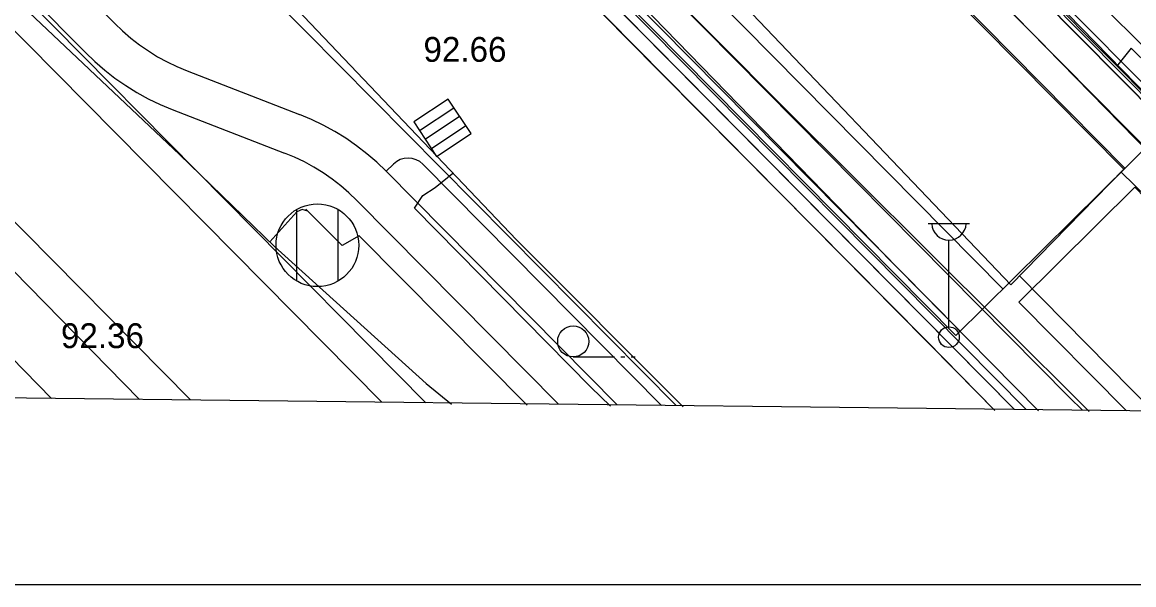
# Model space of a CAD drawing. Extents: x 412225 to 413380, y 4456471 to 4457189.
# Drawn here: x 412847.6 to 412901.4, y 4456471.2 to 4456498.4 of the extents above; entities that cross this region are included whole.
import ezdxf

# ---------------------------------------------------------------- set-up
doc = ezdxf.new("R2010")
doc.units = 0
for name, color, linetype in [('0_HALİHAZIR', 7, 'Continuous'), ('0_ÇERÇEVE', 7, 'Continuous'), ('Level 62', 7, 'Continuous')]:
    doc.layers.add(name, color=color, linetype=linetype)

msp = doc.modelspace()

# ---------------------------------------------------------------- linework, layer by layer
at = {"layer": '0_HALİHAZIR'}
for p, q in [((412868.209, 4456494.66), (412866.543, 4456493.554)), ((412868.209, 4456494.66), (412866.543, 4456493.554)), ((412866.822, 4456493.134), (412868.488, 4456494.24)), ((412869.315, 4456492.994), (412868.209, 4456494.66)), ((412869.315, 4456492.994), (412868.209, 4456494.66)), ((412867.096, 4456492.721), (412868.762, 4456493.827)), ((412866.543, 4456493.554), (412867.649, 4456491.888)), ((412866.543, 4456493.554), (412867.649, 4456491.888)), ((412867.399, 4456492.265), (412869.065, 4456493.371)), ((412867.649, 4456491.888), (412869.315, 4456492.994)), ((412867.649, 4456491.888), (412869.315, 4456492.994)), ((412860.886, 4456485.859), (412860.886, 4456489.319)), ((412862.886, 4456485.859), (412862.886, 4456489.319)), ((412891.427, 4456488.647), (412893.427, 4456488.647)), ((412892.427, 4456483.647), (412892.427, 4456487.84)), ((412874.255, 4456482.191), (412876.255, 4456482.191)), ((412876.555, 4456482.191), (412876.755, 4456482.191)), ((412877.055, 4456482.191), (412877.255, 4456482.191))]:
    msp.add_line(p, q, dxfattribs=at)
for points in [[(412830.527, 4456564.407), (412846.957, 4456547.959), (412869.789, 4456524.873), (412888.463, 4456506.034), (412902.178, 4456491.998), (412914.519, 4456479.375)], [(412917.143, 4456479.345), (412914.698, 4456481.844), (412896.179, 4456500.83), (412866.951, 4456530.715), (412834.513, 4456563.069)], [(412894.645, 4456479.602), (412891.335, 4456482.973), (412876.757, 4456497.686), (412856.97, 4456517.872), (412837.026, 4456537.93), (412818.321, 4456556.395)], [(412899.21, 4456479.55), (412894.972, 4456483.781), (412884.409, 4456494.279), (412822.917, 4456556.063)], [(412821.704, 4456554.031), (412834.643, 4456540.863), (412839.071, 4456535.874), (412848.495, 4456526.395), (412856.612, 4456518.231), (412866.587, 4456508.06), (412874.478, 4456500.011), (412884.352, 4456490.021), (412892.757, 4456481.525), (412894.645, 4456479.602)], [(412896.763, 4456479.578), (412889.908, 4456486.525), (412874.576, 4456502.295), (412855.751, 4456521.129), (412836.056, 4456540.837), (412822.762, 4456554.316)], [(412919.322, 4456479.321), (412917.621, 4456481.063), (412903.239, 4456495.829), (412894.682, 4456504.249), (412878.07, 4456521.02), (412861.249, 4456537.568), (412850.036, 4456548.355)], [(412827.015, 4456532.399), (412835.754, 4456523.901), (412847.756, 4456512.181), (412861.226, 4456498.655), (412871.508, 4456487.845), (412879.572, 4456479.774)], [(412825.255, 4456522.341), (412833.418, 4456513.606), (412841.428, 4456505.705), (412842.097, 4456504.927), (412842.294, 4456504.425), (412842.224, 4456504.271), (412841.943, 4456503.932), (412841.406, 4456503.649), (412838.333, 4456502.833), (412838.226, 4456502.641), (412838.143, 4456502.327), (412838.324, 4456501.73), (412841.716, 4456498.87), (412842.224, 4456498.916), (412846.103, 4456500.42), (412846.478, 4456500.226), (412855.217, 4456491.973), (412859.806, 4456487.534), (412867.14, 4456480.91), (412868.363, 4456479.902)], [(412885.475, 4456506.831), (412900.888, 4456491.261), (412895.416, 4456485.684), (412880.211, 4456501.619)], [(412918.796, 4456479.327), (412904.847, 4456493.576), (412901.233, 4456497.116), (412900.586, 4456496.313)], [(412876.059, 4456479.815), (412875.106, 4456480.731), (412866.588, 4456489.387), (412866.991, 4456489.995), (412867.581, 4456490.384), (412868.438, 4456491.073)], [(412912.45, 4456479.399), (412907.783, 4456484.271), (412900.75, 4456491.12)], [(412861.422, 4456489.237), (412861.146, 4456489.312), (412860.895, 4456489.209), (412859.58, 4456487.753)], [(412872.032, 4456479.86), (412863.909, 4456488.037), (412863.086, 4456487.584), (412861.327, 4456489.332)], [(412895.837, 4456486.112), (412902.342, 4456479.514)]]:
    msp.add_lwpolyline(points, dxfattribs=at)
for centre, radius in [((412861.886, 4456487.589), 2), ((412874.255, 4456482.941), 0.75), ((412892.427, 4456483.147), 0.5)]:
    msp.add_circle(centre, radius, dxfattribs=at)
msp.add_arc((412892.427, 4456488.677), 0.837, 183.298, 356.9072, dxfattribs=at)
at = {"layer": '0_ÇERÇEVE'}
for points in [[(412231.94, 4457188.937), (413313.937, 4457188.937), (413313.937, 4456471.176), (412231.94, 4456471.176)], [(412246.74, 4457181.275), (413310.435, 4457168.98), (413302.463, 4456474.947), (412238.67, 4456487.241)]]:
    msp.add_lwpolyline(points, close=True, dxfattribs=at)
at = {"layer": 'Level 62'}
for p, q in [((412813.318, 4456581.879), (412906.152, 4456488.04)), ((412817.306, 4456575.893), (412900.939, 4456491.323)), ((412805.427, 4456574.073), (412898.261, 4456480.233)), ((412811.405, 4456570.056), (412895.039, 4456485.485)), ((412808.071, 4456539.682), (412867.136, 4456479.978)), ((412807.005, 4456538.627), (412865.001, 4456480.002)), ((412861.441, 4456536.212), (412917.65, 4456479.394)), ((412861.157, 4456535.93), (412917.081, 4456479.401)), ((412795.358, 4456534.784), (412849.032, 4456480.187)), ((412802.384, 4456534.056), (412855.752, 4456480.109)), ((412801.318, 4456533.001), (412853.288, 4456480.138)), ((412852.085, 4456498.312), (412823.443, 4456527.265)), ((412850.664, 4456496.906), (412822.021, 4456525.858)), ((412850.706, 4456525.592), (412896.164, 4456479.642)), ((412850.422, 4456525.311), (412895.594, 4456479.649)), ((412872.772, 4456523.914), (412902.995, 4456493.354)), ((412872.985, 4456524.125), (412903.208, 4456493.565)), ((412842.247, 4456517.223), (412879.231, 4456479.838)), ((412886.814, 4456509.716), (412902.997, 4456493.358)), ((412876.578, 4456499.59), (412892.761, 4456483.232)), ((412876.791, 4456499.801), (412892.974, 4456483.443)), ((412855.581, 4456496.021), (412861.019, 4456493.914)), ((412854.858, 4456494.156), (412860.296, 4456492.049)), ((412903.21, 4456493.569), (412892.761, 4456483.232)), ((412865.213, 4456491.164), (412865.568, 4456491.516)), ((412865.213, 4456491.164), (412876.385, 4456479.871)), ((412866.983, 4456491.508), (412878.519, 4456479.846)), ((412863.791, 4456489.757), (412873.539, 4456479.904)), ((412898.261, 4456480.233), (412898.878, 4456479.611))]:
    msp.add_line(p, q, dxfattribs=at)
for points in [[(412895.594, 4456479.649), (412850.422, 4456525.311), (412804.162, 4456572.072), (412784.834, 4456591.913)], [(412852.085, 4456498.312), (412852.465, 4456497.948), (412852.864, 4456497.604), (412853.28, 4456497.282), (412853.712, 4456496.982), (412854.16, 4456496.705), (412854.621, 4456496.452), (412855.095, 4456496.224), (412855.581, 4456496.021)], [(412850.664, 4456496.906), (412851.119, 4456496.469), (412851.598, 4456496.056), (412852.097, 4456495.669), (412852.616, 4456495.309), (412853.153, 4456494.977), (412853.706, 4456494.674), (412854.275, 4456494.4), (412854.858, 4456494.156)], [(412865.213, 4456491.164), (412864.757, 4456491.601), (412864.279, 4456492.014), (412863.78, 4456492.4), (412863.261, 4456492.76), (412862.724, 4456493.092), (412862.17, 4456493.396), (412861.601, 4456493.67), (412861.019, 4456493.914)], [(412863.791, 4456489.757), (412863.411, 4456490.122), (412863.013, 4456490.465), (412862.597, 4456490.788), (412862.165, 4456491.088), (412861.717, 4456491.364), (412861.256, 4456491.617), (412860.781, 4456491.846), (412860.296, 4456492.049)], [(412866.983, 4456491.508), (412866.832, 4456491.633), (412866.659, 4456491.726), (412866.472, 4456491.784), (412866.277, 4456491.805), (412866.082, 4456491.786), (412865.894, 4456491.731), (412865.721, 4456491.639), (412865.568, 4456491.516)], [(412895.802, 4456484.843), (412901.418, 4456490.398), (412912.043, 4456479.459)], [(412901.005, 4456479.586), (412895.802, 4456484.843)]]:
    msp.add_lwpolyline(points, dxfattribs=at)

# ---------------------------------------------------------------- texts
at = {"layer": '0_HALİHAZIR'}
for s, p in [('92.66', (412867.014, 4456496.458)), ('92.36', (412849.483, 4456482.617))]:
    msp.add_text(s, height=1.2, dxfattribs=at).set_placement(p)

doc.saveas('drawing.dxf')
